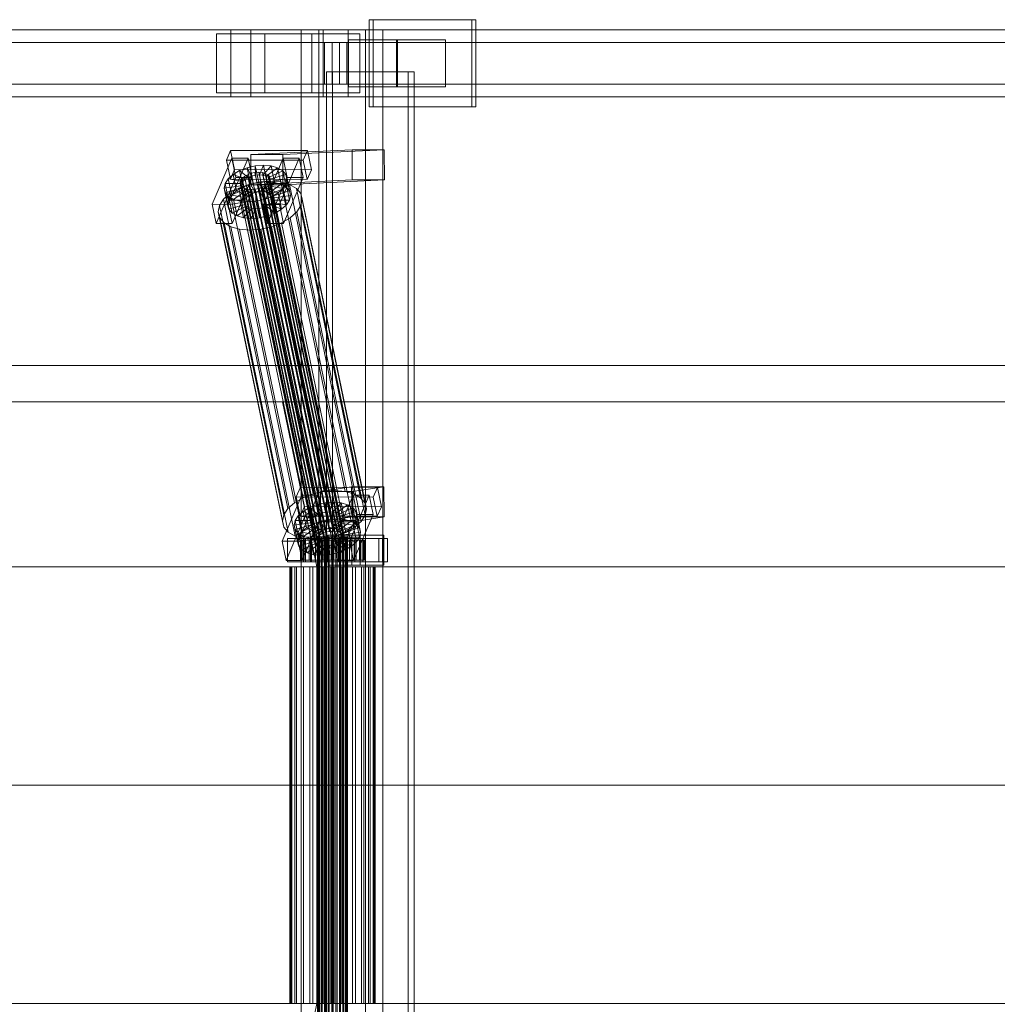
# Model space of a CAD drawing. Header units: millimetres. Extents: x -2233 to 61924, y -68080 to 6847.
# Tile 486 of 656: x 18068 to 18650, y -18130 to -17544. Entities that reach past the tile are written whole.
import ezdxf

# ---------------------------------------------------------------- set-up
doc = ezdxf.new("R2010")
doc.units = ezdxf.units.MM
doc.layers.add('superior_C02', color=7, linetype='Continuous', lineweight=0)

msp = doc.modelspace()

# ---------------------------------------------------------------- linework, layer by layer
at = {"layer": 'superior_C02'}
for p, q in [((18337.429, -17544), (18276.338, -17544)), ((18276.338, -17544), (18276.338, -17596)), ((18278.722, -17544), (18276.338, -17544)), ((18278.722, -17596), (18278.722, -17544)), ((18278.722, -17544), (18339.813, -17544)), ((18337.429, -17596), (18337.429, -17544)), ((18337.429, -17544), (18339.813, -17544)), ((18339.813, -17544), (18339.813, -17596)), ((18193.828, -17550), (17048.368, -17550)), ((17060.29, -17550), (18205.75, -17550)), ((18248.967, -17550), (17103.507, -17550)), ((17118.41, -17550), (18263.87, -17550)), ((18214.107, -17552.5), (18185.47, -17552.5)), ((18185.47, -17552.5), (18185.47, -17587.5)), ((18242.1, -17552.5), (18185.47, -17552.5)), ((18193.828, -17550), (18193.828, -17590)), ((18205.75, -17550), (18193.828, -17550)), ((19339.287, -17550), (18193.828, -17550)), ((18205.75, -17590), (18205.75, -17550)), ((18205.75, -17550), (19351.209, -17550)), ((18214.107, -17587.5), (18214.107, -17552.5)), ((18214.107, -17552.5), (18270.737, -17552.5)), ((18274.019, -17550), (18235.837, -17550)), ((18235.837, -17550), (18235.837, -18450)), ((18246.269, -17550), (18235.837, -17550)), ((18242.1, -17587.5), (18242.1, -17552.5)), ((18242.1, -17552.5), (18270.737, -17552.5)), ((18246.269, -18450), (18246.269, -17550)), ((18246.269, -17550), (18284.451, -17550)), ((18248.967, -17550), (18248.967, -17590)), ((18263.87, -17550), (18248.967, -17550)), ((19394.427, -17550), (18248.967, -17550)), ((18263.87, -17590), (18263.87, -17550)), ((18263.87, -17550), (19409.329, -17550)), ((18270.737, -17552.5), (18270.737, -17587.5)), ((18274.019, -18450), (18274.019, -17550)), ((18274.019, -17550), (18284.451, -17550)), ((18284.451, -17550), (18284.451, -18450)), ((18254.242, -17557.5), (17052.152, -17557.5)), ((17056.506, -17557.5), (18258.595, -17557.5)), ((18249.764, -17557.5), (18263.073, -17557.5)), ((18249.764, -17582.5), (18249.764, -17557.5)), ((19338.593, -17557.5), (18249.764, -17557.5)), ((18254.242, -17557.5), (18254.242, -17582.5)), ((18258.595, -17557.5), (18254.242, -17557.5)), ((18258.595, -17582.5), (18258.595, -17557.5)), ((18263.073, -17557.5), (18263.073, -17582.5)), ((18263.073, -17557.5), (19351.903, -17557.5)), ((18292.524, -17556), (18263.887, -17556)), ((18263.887, -17556), (18263.887, -17584)), ((18293.161, -17556), (18263.887, -17556)), ((18292.524, -17584), (18292.524, -17556)), ((18292.524, -17556), (18321.798, -17556)), ((18293.161, -17584), (18293.161, -17556)), ((18293.161, -17556), (18321.798, -17556)), ((18321.798, -17556), (18321.798, -17584)), ((18299.47, -17575), (18250.979, -17575)), ((18250.979, -17575), (18250.979, -18425)), ((18254.556, -17575), (18250.979, -17575)), ((18254.556, -18425), (18254.556, -17575)), ((18254.556, -17575), (18303.047, -17575)), ((18299.47, -18425), (18299.47, -17575)), ((18299.47, -17575), (18303.047, -17575)), ((18303.047, -17575), (18303.047, -18425)), ((17052.152, -17582.5), (18254.242, -17582.5)), ((17056.506, -17582.5), (18258.595, -17582.5)), ((18263.073, -17582.5), (18249.764, -17582.5)), ((18249.764, -17582.5), (19338.593, -17582.5)), ((18254.242, -17582.5), (18258.595, -17582.5)), ((18263.073, -17582.5), (19351.903, -17582.5)), ((18185.47, -17587.5), (18214.107, -17587.5)), ((18242.1, -17587.5), (18185.47, -17587.5)), ((18270.737, -17587.5), (18214.107, -17587.5)), ((18270.737, -17587.5), (18242.1, -17587.5)), ((18263.887, -17584), (18292.524, -17584)), ((18263.887, -17584), (18293.161, -17584)), ((18321.798, -17584), (18292.524, -17584)), ((18321.798, -17584), (18293.161, -17584)), ((17048.368, -17590), (18193.828, -17590)), ((17060.29, -17590), (18205.75, -17590)), ((17103.507, -17590), (18248.967, -17590)), ((17118.41, -17590), (18263.87, -17590)), ((18193.828, -17590), (18205.75, -17590)), ((18193.828, -17590), (19339.287, -17590)), ((18205.75, -17590), (19351.209, -17590)), ((18248.967, -17590), (18263.87, -17590)), ((18248.967, -17590), (19394.427, -17590)), ((18263.87, -17590), (19409.329, -17590)), ((18276.338, -17596), (18337.429, -17596)), ((18276.338, -17596), (18278.722, -17596)), ((18339.813, -17596), (18278.722, -17596)), ((18339.813, -17596), (18337.429, -17596)), ((18193.701, -17621.857), (18191.253, -17627.592)), ((18196.082, -17633.325), (18193.701, -17621.857)), ((18193.701, -17621.857), (18239.52, -17621.914)), ((18266.162, -17621.488), (18205.769, -17624.356)), ((18224.86, -17624.356), (18285.253, -17621.488)), ((18237.072, -17627.65), (18239.52, -17621.914)), ((18239.52, -17621.914), (18241.9, -17633.382)), ((18266.238, -17639.486), (18266.162, -17621.488)), ((18266.162, -17621.488), (18285.253, -17621.488)), ((18285.253, -17621.488), (18285.329, -17639.486)), ((18194.606, -17626.449), (18182.856, -17653.98)), ((18237.072, -17627.65), (18191.253, -17627.592)), ((18191.253, -17627.592), (18193.634, -17639.061)), ((18192.401, -17653.992), (18204.152, -17626.461)), ((18196.987, -17637.917), (18194.606, -17626.449)), ((18194.606, -17626.449), (18204.152, -17626.461)), ((18204.152, -17626.461), (18206.532, -17637.929)), ((18224.86, -17624.356), (18205.769, -17624.356)), ((18205.769, -17624.356), (18205.845, -17642.354)), ((18225.152, -17626.487), (18213.401, -17654.019)), ((18222.947, -17654.031), (18234.698, -17626.499)), ((18224.936, -17642.354), (18224.86, -17624.356)), ((18227.532, -17637.955), (18225.152, -17626.487)), ((18225.152, -17626.487), (18234.698, -17626.499)), ((18234.698, -17626.499), (18237.078, -17637.967)), ((18239.452, -17639.118), (18237.072, -17627.65)), ((18193.634, -17639.061), (18196.082, -17633.325)), ((18195.321, -17636.164), (18199.166, -17633.91)), ((18241.9, -17633.382), (18196.082, -17633.325)), ((18199.166, -17633.91), (18203.662, -17632.183)), ((18199.166, -17633.91), (18204.185, -17637.975)), ((18201.207, -17643.74), (18199.166, -17633.91)), ((18203.662, -17632.183), (18208.501, -17631.1)), ((18203.662, -17632.183), (18206.315, -17637.157)), ((18205.702, -17642.013), (18203.662, -17632.183)), ((18203.845, -17636.336), (18205.974, -17635.518)), ((18205.974, -17635.518), (18208.267, -17635.005)), ((18250.35, -17849.317), (18205.974, -17635.518)), ((18208.267, -17635.005), (18210.565, -17634.832)), ((18252.642, -17848.804), (18208.267, -17635.005)), ((18208.501, -17631.1), (18213.353, -17630.735)), ((18208.501, -17631.1), (18208.607, -17636.643)), ((18210.541, -17640.93), (18208.501, -17631.1)), ((18210.565, -17634.832), (18212.714, -17635.011)), ((18254.941, -17848.631), (18210.565, -17634.832)), ((18213.353, -17630.735), (18210.905, -17636.47)), ((18212.714, -17635.011), (18214.565, -17635.529)), ((18257.089, -17848.809), (18212.714, -17635.011)), ((18217.889, -17631.112), (18213.054, -17636.649)), ((18215.393, -17640.564), (18213.353, -17630.735)), ((18213.353, -17630.735), (18217.889, -17631.112)), ((18214.565, -17635.529), (18215.995, -17636.352)), ((18258.941, -17849.328), (18214.565, -17635.529)), ((18221.798, -17632.206), (18214.905, -17637.167)), ((18224.815, -17633.943), (18216.335, -17637.99)), ((18219.929, -17640.942), (18217.889, -17631.112)), ((18217.889, -17631.112), (18221.798, -17632.206)), ((18223.839, -17642.036), (18221.798, -17632.206)), ((18221.798, -17632.206), (18224.815, -17633.943)), ((18226.856, -17643.772), (18224.815, -17633.943)), ((18224.815, -17633.943), (18226.734, -17636.203)), ((18241.9, -17633.382), (18239.452, -17639.118)), ((18185.236, -17665.449), (18196.987, -17637.917)), ((18189.98, -17644.431), (18190.566, -17641.61)), ((18190.566, -17641.61), (18192.387, -17638.79)), ((18190.566, -17641.61), (18200.111, -17641.622)), ((18192.606, -17651.44), (18190.566, -17641.61)), ((18192.387, -17638.79), (18195.321, -17636.164)), ((18192.387, -17638.79), (18200.974, -17640.286)), ((18194.428, -17648.62), (18192.387, -17638.79)), ((18193.634, -17639.061), (18239.452, -17639.118)), ((18206.532, -17637.929), (18194.782, -17665.461)), ((18195.321, -17636.164), (18202.364, -17639.042)), ((18197.361, -17645.994), (18195.321, -17636.164)), ((18206.532, -17637.929), (18196.987, -17637.917)), ((18199.493, -17641.32), (18199.771, -17639.983)), ((18199.82, -17642.566), (18199.493, -17641.32)), ((18243.869, -17855.119), (18199.493, -17641.32)), ((18199.771, -17639.983), (18200.634, -17638.648)), ((18244.146, -17853.782), (18199.771, -17639.983)), ((18200.111, -17641.622), (18199.833, -17642.958)), ((18200.974, -17640.286), (18200.111, -17641.622)), ((18200.111, -17641.622), (18202.151, -17651.452)), ((18200.634, -17638.648), (18202.024, -17637.404)), ((18245.009, -17852.446), (18200.634, -17638.648)), ((18202.364, -17639.042), (18200.974, -17640.286)), ((18200.974, -17640.286), (18203.014, -17650.116)), ((18202.024, -17637.404), (18203.845, -17636.336)), ((18246.399, -17851.202), (18202.024, -17637.404)), ((18204.185, -17637.975), (18202.364, -17639.042)), ((18202.364, -17639.042), (18204.404, -17648.872)), ((18248.221, -17850.135), (18203.845, -17636.336)), ((18206.315, -17637.157), (18204.185, -17637.975)), ((18204.185, -17637.975), (18206.225, -17647.804)), ((18204.684, -17642.107), (18211.153, -17640.659)), ((18210.541, -17640.93), (18205.702, -17642.013)), ((18266.238, -17639.486), (18205.845, -17642.354)), ((18208.607, -17636.643), (18206.315, -17637.157)), ((18206.315, -17637.157), (18208.355, -17646.986)), ((18210.905, -17636.47), (18208.607, -17636.643)), ((18208.607, -17636.643), (18210.647, -17646.473)), ((18215.393, -17640.564), (18210.541, -17640.93)), ((18210.647, -17646.473), (18210.541, -17640.93)), ((18210.905, -17636.47), (18212.945, -17646.3)), ((18213.054, -17636.649), (18210.905, -17636.47)), ((18211.153, -17640.659), (18217.64, -17640.17)), ((18249.408, -17824.968), (18211.153, -17640.659)), ((18212.945, -17646.3), (18215.393, -17640.564)), ((18213.054, -17636.649), (18215.094, -17646.479)), ((18214.905, -17637.167), (18213.054, -17636.649)), ((18216.09, -17641.341), (18214.7, -17642.585)), ((18214.905, -17637.167), (18216.946, -17646.997)), ((18216.335, -17637.99), (18214.905, -17637.167)), ((18215.094, -17646.479), (18219.929, -17640.942)), ((18219.929, -17640.942), (18215.393, -17640.564)), ((18215.782, -17665.487), (18227.532, -17637.955)), ((18215.995, -17636.352), (18216.903, -17637.422)), ((18260.37, -17850.15), (18215.995, -17636.352)), ((18216.953, -17640.005), (18216.09, -17641.341)), ((18260.465, -17855.139), (18216.09, -17641.341)), ((18216.335, -17637.99), (18218.375, -17647.82)), ((18217.244, -17639.061), (18216.335, -17637.99)), ((18216.43, -17642.979), (18217.293, -17641.643)), ((18216.903, -17637.422), (18217.23, -17638.668)), ((18261.279, -17851.221), (18216.903, -17637.422)), ((18217.23, -17638.668), (18216.953, -17640.005)), ((18216.953, -17640.005), (18261.328, -17853.804)), ((18261.606, -17852.467), (18217.23, -17638.668)), ((18226.734, -17636.203), (18217.244, -17639.061)), ((18217.244, -17639.061), (18219.284, -17648.891)), ((18217.57, -17640.307), (18217.244, -17639.061)), ((18217.293, -17641.643), (18217.57, -17640.307)), ((18217.293, -17641.643), (18226.838, -17641.655)), ((18219.333, -17651.473), (18217.293, -17641.643)), ((18227.424, -17638.834), (18217.57, -17640.307)), ((18217.57, -17640.307), (18219.611, -17650.137)), ((18217.64, -17640.17), (18223.704, -17640.674)), ((18255.895, -17824.479), (18217.64, -17640.17)), ((18223.839, -17642.036), (18219.929, -17640.942)), ((18223.704, -17640.674), (18228.93, -17642.137)), ((18261.958, -17824.984), (18223.704, -17640.674)), ((18285.329, -17639.486), (18224.936, -17642.354)), ((18226.838, -17641.655), (18225.017, -17644.475)), ((18237.078, -17637.967), (18225.327, -17665.499)), ((18228.774, -17646.033), (18226.734, -17636.203)), ((18226.734, -17636.203), (18227.424, -17638.834)), ((18227.424, -17638.834), (18226.838, -17641.655)), ((18226.838, -17641.655), (18228.879, -17651.485)), ((18229.464, -17648.664), (18227.424, -17638.834)), ((18237.078, -17637.967), (18227.532, -17637.955)), ((18285.329, -17639.486), (18266.238, -17639.486)), ((18189.612, -17650.939), (18193.534, -17647.428)), ((18189.98, -17644.431), (18199.833, -17642.958)), ((18190.67, -17647.062), (18189.98, -17644.431)), ((18192.02, -17654.261), (18189.98, -17644.431)), ((18190.67, -17647.062), (18200.16, -17644.204)), ((18192.589, -17649.322), (18190.67, -17647.062)), ((18192.71, -17656.892), (18190.67, -17647.062)), ((18192.589, -17649.322), (18201.069, -17645.275)), ((18193.534, -17647.428), (18198.675, -17644.416)), ((18231.789, -17831.737), (18193.534, -17647.428)), ((18197.361, -17645.994), (18194.428, -17648.62)), ((18195.606, -17651.059), (18202.498, -17646.098)), ((18201.207, -17643.74), (18197.361, -17645.994)), ((18204.404, -17648.872), (18197.361, -17645.994)), ((18198.675, -17644.416), (18204.684, -17642.107)), ((18236.93, -17828.725), (18198.675, -17644.416)), ((18199.515, -17652.153), (18204.35, -17646.616)), ((18200.729, -17643.637), (18199.82, -17642.566)), ((18244.196, -17856.365), (18199.82, -17642.566)), ((18199.833, -17642.958), (18200.16, -17644.204)), ((18199.833, -17642.958), (18201.874, -17652.788)), ((18200.16, -17644.204), (18201.069, -17645.275)), ((18200.16, -17644.204), (18202.201, -17654.034)), ((18202.158, -17644.459), (18200.729, -17643.637)), ((18245.105, -17857.435), (18200.729, -17643.637)), ((18201.069, -17645.275), (18202.498, -17646.098)), ((18201.069, -17645.275), (18203.11, -17655.105)), ((18205.702, -17642.013), (18201.207, -17643.74)), ((18206.225, -17647.804), (18201.207, -17643.74)), ((18204.01, -17644.978), (18202.158, -17644.459)), ((18246.534, -17858.258), (18202.158, -17644.459)), ((18202.498, -17646.098), (18204.35, -17646.616)), ((18202.498, -17646.098), (18204.539, -17655.927)), ((18206.159, -17645.156), (18204.01, -17644.978)), ((18248.386, -17858.776), (18204.01, -17644.978)), ((18204.051, -17652.53), (18206.499, -17646.795)), ((18204.35, -17646.616), (18206.499, -17646.795)), ((18204.35, -17646.616), (18206.391, -17656.446)), ((18242.939, -17826.416), (18204.684, -17642.107)), ((18208.355, -17646.986), (18205.702, -17642.013)), ((18205.845, -17642.354), (18224.936, -17642.354)), ((18208.457, -17644.983), (18206.159, -17645.156)), ((18250.534, -17858.955), (18206.159, -17645.156)), ((18206.225, -17647.804), (18208.355, -17646.986)), ((18206.499, -17646.795), (18208.797, -17646.622)), ((18206.499, -17646.795), (18208.539, -17656.624)), ((18208.355, -17646.986), (18210.647, -17646.473)), ((18210.749, -17644.47), (18208.457, -17644.983)), ((18252.833, -17858.782), (18208.457, -17644.983)), ((18208.797, -17646.622), (18211.089, -17646.108)), ((18208.903, -17652.165), (18208.797, -17646.622)), ((18208.797, -17646.622), (18210.838, -17656.451)), ((18210.647, -17646.473), (18212.945, -17646.3)), ((18212.879, -17643.652), (18210.749, -17644.47)), ((18255.125, -17858.269), (18210.749, -17644.47)), ((18211.089, -17646.108), (18213.219, -17645.29)), ((18213.742, -17651.082), (18211.089, -17646.108)), ((18211.089, -17646.108), (18213.13, -17655.938)), ((18214.7, -17642.585), (18212.879, -17643.652)), ((18257.254, -17857.451), (18212.879, -17643.652)), ((18212.945, -17646.3), (18215.094, -17646.479)), ((18213.219, -17645.29), (18215.04, -17644.223)), ((18218.237, -17649.355), (18213.219, -17645.29)), ((18213.219, -17645.29), (18215.259, -17655.12)), ((18259.076, -17856.383), (18214.7, -17642.585)), ((18215.04, -17644.223), (18216.43, -17642.979)), ((18222.083, -17647.101), (18215.04, -17644.223)), ((18215.04, -17644.223), (18217.081, -17654.053)), ((18215.094, -17646.479), (18216.946, -17646.997)), ((18225.017, -17644.475), (18216.43, -17642.979)), ((18216.43, -17642.979), (18218.47, -17652.809)), ((18216.946, -17646.997), (18223.839, -17642.036)), ((18216.946, -17646.997), (18218.375, -17647.82)), ((18222.083, -17647.101), (18218.237, -17649.355)), ((18218.375, -17647.82), (18226.856, -17643.772)), ((18219.284, -17648.891), (18228.774, -17646.033)), ((18225.017, -17644.475), (18222.083, -17647.101)), ((18224.123, -17656.931), (18222.083, -17647.101)), ((18226.856, -17643.772), (18223.839, -17642.036)), ((18227.057, -17654.305), (18225.017, -17644.475)), ((18228.774, -17646.033), (18226.856, -17643.772)), ((18229.464, -17648.664), (18228.774, -17646.033)), ((18228.93, -17642.137), (18232.963, -17644.459)), ((18267.185, -17826.446), (18228.93, -17642.137)), ((18232.963, -17644.459), (18235.529, -17647.481)), ((18271.218, -17828.768), (18232.963, -17644.459)), ((18235.529, -17647.481), (18236.451, -17650.998)), ((18273.783, -17831.79), (18235.529, -17647.481)), ((18187.177, -17654.709), (18189.612, -17650.939)), ((18227.867, -17835.248), (18189.612, -17650.939)), ((18192.606, -17651.44), (18192.02, -17654.261)), ((18201.874, -17652.788), (18192.02, -17654.261)), ((18195.606, -17651.059), (18192.589, -17649.322)), ((18194.629, -17659.152), (18192.589, -17649.322)), ((18194.428, -17648.62), (18192.606, -17651.44)), ((18202.151, -17651.452), (18192.606, -17651.44)), ((18203.014, -17650.116), (18194.428, -17648.62)), ((18199.515, -17652.153), (18195.606, -17651.059)), ((18197.646, -17660.889), (18195.606, -17651.059)), ((18204.051, -17652.53), (18199.515, -17652.153)), ((18201.555, -17661.983), (18199.515, -17652.153)), ((18201.874, -17652.788), (18202.151, -17651.452)), ((18202.201, -17654.034), (18201.874, -17652.788)), ((18202.151, -17651.452), (18203.014, -17650.116)), ((18203.014, -17650.116), (18204.404, -17648.872)), ((18208.903, -17652.165), (18204.051, -17652.53)), ((18206.091, -17662.36), (18204.051, -17652.53)), ((18204.404, -17648.872), (18206.225, -17647.804)), ((18213.742, -17651.082), (18208.903, -17652.165)), ((18210.943, -17661.995), (18208.903, -17652.165)), ((18218.237, -17649.355), (18213.742, -17651.082)), ((18215.782, -17660.912), (18213.742, -17651.082)), ((18218.47, -17652.809), (18217.081, -17654.053)), ((18220.278, -17659.184), (18218.237, -17649.355)), ((18218.375, -17647.82), (18219.284, -17648.891)), ((18219.333, -17651.473), (18218.47, -17652.809)), ((18218.47, -17652.809), (18227.057, -17654.305)), ((18219.284, -17648.891), (18219.611, -17650.137)), ((18219.611, -17650.137), (18219.333, -17651.473)), ((18228.879, -17651.485), (18219.333, -17651.473)), ((18219.611, -17650.137), (18229.464, -17648.664)), ((18227.057, -17654.305), (18228.879, -17651.485)), ((18228.879, -17651.485), (18229.464, -17648.664)), ((18236.451, -17650.998), (18235.668, -17654.769)), ((18274.706, -17835.307), (18236.451, -17650.998)), ((18192.401, -17653.992), (18182.856, -17653.98)), ((18182.856, -17653.98), (18185.236, -17665.449)), ((18186.394, -17658.48), (18187.177, -17654.709)), ((18187.316, -17661.997), (18186.394, -17658.48)), ((18224.648, -17842.789), (18186.394, -17658.48)), ((18225.431, -17839.018), (18187.177, -17654.709)), ((18192.02, -17654.261), (18192.71, -17656.892)), ((18194.782, -17665.461), (18192.401, -17653.992)), ((18202.201, -17654.034), (18192.71, -17656.892)), ((18192.71, -17656.892), (18194.629, -17659.152)), ((18203.11, -17655.105), (18194.629, -17659.152)), ((18194.629, -17659.152), (18197.646, -17660.889)), ((18204.539, -17655.927), (18197.646, -17660.889)), ((18206.391, -17656.446), (18201.555, -17661.983)), ((18203.11, -17655.105), (18202.201, -17654.034)), ((18204.539, -17655.927), (18203.11, -17655.105)), ((18206.391, -17656.446), (18204.539, -17655.927)), ((18208.539, -17656.624), (18206.091, -17662.36)), ((18208.539, -17656.624), (18206.391, -17656.446)), ((18210.838, -17656.451), (18208.539, -17656.624)), ((18213.13, -17655.938), (18210.838, -17656.451)), ((18210.838, -17656.451), (18210.943, -17661.995)), ((18215.259, -17655.12), (18213.13, -17655.938)), ((18213.13, -17655.938), (18215.782, -17660.912)), ((18222.947, -17654.031), (18213.401, -17654.019)), ((18213.401, -17654.019), (18215.782, -17665.487)), ((18217.081, -17654.053), (18215.259, -17655.12)), ((18215.259, -17655.12), (18220.278, -17659.184)), ((18215.782, -17660.912), (18220.278, -17659.184)), ((18217.081, -17654.053), (18224.123, -17656.931)), ((18220.278, -17659.184), (18224.123, -17656.931)), ((18225.327, -17665.499), (18222.947, -17654.031)), ((18224.123, -17656.931), (18227.057, -17654.305)), ((18233.232, -17658.539), (18229.311, -17662.05)), ((18235.668, -17654.769), (18233.232, -17658.539)), ((18271.487, -17842.848), (18233.232, -17658.539)), ((18235.668, -17654.769), (18273.923, -17839.078)), ((18189.881, -17665.019), (18187.316, -17661.997)), ((18225.571, -17846.306), (18187.316, -17661.997)), ((18193.915, -17667.341), (18189.881, -17665.019)), ((18228.136, -17849.328), (18189.881, -17665.019)), ((18197.646, -17660.889), (18201.555, -17661.983)), ((18201.555, -17661.983), (18206.091, -17662.36)), ((18206.091, -17662.36), (18210.943, -17661.995)), ((18210.943, -17661.995), (18215.782, -17660.912)), ((18224.17, -17665.062), (18218.16, -17667.371)), ((18229.311, -17662.05), (18224.17, -17665.062)), ((18262.424, -17849.371), (18224.17, -17665.062)), ((18267.565, -17846.359), (18229.311, -17662.05)), ((18185.236, -17665.449), (18194.782, -17665.461)), ((18199.141, -17668.803), (18193.915, -17667.341)), ((18232.169, -17851.65), (18193.915, -17667.341)), ((18205.204, -17669.308), (18199.141, -17668.803)), ((18237.396, -17853.113), (18199.141, -17668.803)), ((18211.691, -17668.819), (18205.204, -17669.308)), ((18243.459, -17853.617), (18205.204, -17669.308)), ((18218.16, -17667.371), (18211.691, -17668.819)), ((18249.946, -17853.128), (18211.691, -17668.819)), ((18215.782, -17665.487), (18225.327, -17665.499)), ((18256.415, -17851.68), (18218.16, -17667.371)), ((15575.415, -17750), (24634.01, -17750)), ((24635.508, -17750), (15576.913, -17750)), ((17288.772, -17771.702), (18224.729, -17771.702)), ((18226.507, -17771.702), (17290.55, -17771.702)), ((18224.729, -17771.702), (18245.131, -17870)), ((18224.729, -17771.702), (18226.507, -17771.702)), ((18224.729, -17771.702), (19160.686, -17771.702)), ((18246.91, -17870), (18226.507, -17771.702)), ((19162.465, -17771.702), (18226.507, -17771.702)), ((18235.356, -17822.549), (18232.908, -17828.285)), ((18237.737, -17834.017), (18235.356, -17822.549)), ((18235.356, -17822.549), (18281.175, -17822.606)), ((18265.848, -17822.189), (18247.339, -17825.057)), ((18266.095, -17840.17), (18265.848, -17822.189)), ((18265.848, -17822.189), (18284.938, -17822.189)), ((18266.429, -17825.057), (18284.938, -17822.189)), ((18278.727, -17828.342), (18281.175, -17822.606)), ((18281.175, -17822.606), (18283.555, -17834.074)), ((18284.938, -17822.189), (18285.186, -17840.17)), ((18236.262, -17827.141), (18224.511, -17854.673)), ((18236.93, -17828.725), (18231.789, -17831.737)), ((18278.727, -17828.342), (18232.908, -17828.285)), ((18232.908, -17828.285), (18235.289, -17839.753)), ((18234.057, -17854.685), (18245.807, -17827.153)), ((18238.642, -17838.609), (18236.262, -17827.141)), ((18236.262, -17827.141), (18245.807, -17827.153)), ((18242.939, -17826.416), (18236.93, -17828.725)), ((18249.408, -17824.968), (18242.939, -17826.416)), ((18245.807, -17827.153), (18248.187, -17838.621)), ((18266.429, -17825.057), (18247.339, -17825.057)), ((18247.339, -17825.057), (18247.586, -17843.038)), ((18255.895, -17824.479), (18249.408, -17824.968)), ((18266.807, -17827.179), (18255.057, -17854.711)), ((18261.958, -17824.984), (18255.895, -17824.479)), ((18267.185, -17826.446), (18261.958, -17824.984)), ((18264.602, -17854.723), (18276.353, -17827.191)), ((18266.677, -17843.038), (18266.429, -17825.057)), ((18269.187, -17838.647), (18266.807, -17827.179)), ((18266.807, -17827.179), (18276.353, -17827.191)), ((18271.218, -17828.768), (18267.185, -17826.446)), ((18273.783, -17831.79), (18271.218, -17828.768)), ((18276.353, -17827.191), (18278.733, -17838.659)), ((18281.107, -17839.81), (18278.727, -17828.342)), ((18227.867, -17835.248), (18225.431, -17839.018)), ((18231.789, -17831.737), (18227.867, -17835.248)), ((18235.289, -17839.753), (18237.737, -17834.017)), ((18236.976, -17836.856), (18240.822, -17834.603)), ((18283.555, -17834.074), (18237.737, -17834.017)), ((18240.822, -17834.603), (18245.317, -17832.875)), ((18240.822, -17834.603), (18245.84, -17838.667)), ((18242.862, -17844.433), (18240.822, -17834.603)), ((18245.317, -17832.875), (18250.156, -17831.792)), ((18245.317, -17832.875), (18247.97, -17837.849)), ((18247.357, -17842.705), (18245.317, -17832.875)), ((18250.156, -17831.792), (18255.008, -17831.427)), ((18250.156, -17831.792), (18250.262, -17837.336)), ((18252.196, -17841.622), (18250.156, -17831.792)), ((18255.008, -17831.427), (18252.56, -17837.163)), ((18259.544, -17831.804), (18254.709, -17837.341)), ((18257.049, -17841.257), (18255.008, -17831.427)), ((18255.008, -17831.427), (18259.544, -17831.804)), ((18263.453, -17832.898), (18256.561, -17837.86)), ((18266.47, -17834.635), (18257.99, -17838.682)), ((18261.584, -17841.634), (18259.544, -17831.804)), ((18259.544, -17831.804), (18263.453, -17832.898)), ((18265.494, -17842.728), (18263.453, -17832.898)), ((18263.453, -17832.898), (18266.47, -17834.635)), ((18268.511, -17844.465), (18266.47, -17834.635)), ((18266.47, -17834.635), (18268.389, -17836.895)), ((18274.706, -17835.307), (18273.783, -17831.79)), ((18273.923, -17839.078), (18274.706, -17835.307)), ((18283.555, -17834.074), (18281.107, -17839.81)), ((18225.431, -17839.018), (18224.648, -17842.789)), ((18226.891, -17866.141), (18238.642, -17838.609)), ((18232.221, -17842.302), (18234.042, -17839.482)), ((18234.042, -17839.482), (18236.976, -17836.856)), ((18234.042, -17839.482), (18242.629, -17840.978)), ((18236.083, -17849.312), (18234.042, -17839.482)), ((18235.289, -17839.753), (18281.107, -17839.81)), ((18248.187, -17838.621), (18236.437, -17866.153)), ((18236.976, -17836.856), (18244.019, -17839.734)), ((18239.016, -17846.686), (18236.976, -17836.856)), ((18248.187, -17838.621), (18238.642, -17838.609)), ((18242.629, -17840.978), (18241.766, -17842.314)), ((18244.019, -17839.734), (18242.629, -17840.978)), ((18242.629, -17840.978), (18244.669, -17850.808)), ((18245.84, -17838.667), (18244.019, -17839.734)), ((18244.019, -17839.734), (18246.059, -17849.564)), ((18247.97, -17837.849), (18245.84, -17838.667)), ((18245.84, -17838.667), (18247.881, -17848.497)), ((18266.095, -17840.17), (18247.586, -17843.038)), ((18250.262, -17837.336), (18247.97, -17837.849)), ((18247.97, -17837.849), (18250.01, -17847.679)), ((18252.56, -17837.163), (18250.262, -17837.336)), ((18250.262, -17837.336), (18252.302, -17847.165)), ((18257.049, -17841.257), (18252.196, -17841.622)), ((18252.56, -17837.163), (18254.601, -17846.992)), ((18254.709, -17837.341), (18252.56, -17837.163)), ((18254.601, -17846.992), (18257.049, -17841.257)), ((18254.709, -17837.341), (18256.749, -17847.171)), ((18256.561, -17837.86), (18254.709, -17837.341)), ((18256.561, -17837.86), (18258.601, -17847.689)), ((18257.99, -17838.682), (18256.561, -17837.86)), ((18261.584, -17841.634), (18257.049, -17841.257)), ((18257.437, -17866.179), (18269.187, -17838.647)), ((18257.99, -17838.682), (18260.03, -17848.512)), ((18258.899, -17839.753), (18257.99, -17838.682)), ((18268.389, -17836.895), (18258.899, -17839.753)), ((18258.899, -17839.753), (18260.939, -17849.583)), ((18259.226, -17840.999), (18258.899, -17839.753)), ((18258.948, -17842.335), (18259.226, -17840.999)), ((18269.079, -17839.526), (18259.226, -17840.999)), ((18259.226, -17840.999), (18261.266, -17850.829)), ((18285.186, -17840.17), (18266.095, -17840.17)), ((18285.186, -17840.17), (18266.677, -17843.038)), ((18278.733, -17838.659), (18266.982, -17866.191)), ((18270.43, -17846.725), (18268.389, -17836.895)), ((18268.389, -17836.895), (18269.079, -17839.526)), ((18269.079, -17839.526), (18268.494, -17842.347)), ((18271.12, -17849.356), (18269.079, -17839.526)), ((18278.733, -17838.659), (18269.187, -17838.647)), ((18271.487, -17842.848), (18273.923, -17839.078)), ((18224.648, -17842.789), (18225.571, -17846.306)), ((18225.571, -17846.306), (18228.136, -17849.328)), ((18231.635, -17845.123), (18232.221, -17842.302)), ((18231.635, -17845.123), (18241.489, -17843.65)), ((18232.325, -17847.754), (18231.635, -17845.123)), ((18233.675, -17854.953), (18231.635, -17845.123)), ((18232.221, -17842.302), (18241.766, -17842.314)), ((18234.261, -17852.132), (18232.221, -17842.302)), ((18232.325, -17847.754), (18241.815, -17844.897)), ((18234.244, -17850.015), (18242.724, -17845.967)), ((18239.016, -17846.686), (18236.083, -17849.312)), ((18237.261, -17851.751), (18244.154, -17846.79)), ((18242.862, -17844.433), (18239.016, -17846.686)), ((18246.059, -17849.564), (18239.016, -17846.686)), ((18241.766, -17842.314), (18241.489, -17843.65)), ((18241.489, -17843.65), (18241.815, -17844.897)), ((18241.489, -17843.65), (18243.529, -17853.48)), ((18241.766, -17842.314), (18243.806, -17852.144)), ((18241.815, -17844.897), (18242.724, -17845.967)), ((18241.815, -17844.897), (18243.856, -17854.726)), ((18242.724, -17845.967), (18244.154, -17846.79)), ((18242.724, -17845.967), (18244.765, -17855.797)), ((18247.357, -17842.705), (18242.862, -17844.433)), ((18247.881, -17848.497), (18242.862, -17844.433)), ((18244.154, -17846.79), (18246.005, -17847.308)), ((18244.154, -17846.79), (18246.194, -17856.62)), ((18252.196, -17841.622), (18247.357, -17842.705)), ((18250.01, -17847.679), (18247.357, -17842.705)), ((18247.586, -17843.038), (18266.677, -17843.038)), ((18250.01, -17847.679), (18252.302, -17847.165)), ((18250.452, -17847.314), (18252.744, -17846.801)), ((18252.302, -17847.165), (18252.196, -17841.622)), ((18252.302, -17847.165), (18254.601, -17846.992)), ((18252.744, -17846.801), (18254.874, -17845.983)), ((18255.397, -17851.774), (18252.744, -17846.801)), ((18252.744, -17846.801), (18254.785, -17856.631)), ((18254.601, -17846.992), (18256.749, -17847.171)), ((18254.874, -17845.983), (18256.695, -17844.915)), ((18259.893, -17850.047), (18254.874, -17845.983)), ((18254.874, -17845.983), (18256.914, -17855.812)), ((18256.695, -17844.915), (18258.085, -17843.671)), ((18263.738, -17847.793), (18256.695, -17844.915)), ((18256.695, -17844.915), (18258.736, -17854.745)), ((18256.749, -17847.171), (18261.584, -17841.634)), ((18256.749, -17847.171), (18258.601, -17847.689)), ((18258.085, -17843.671), (18258.948, -17842.335)), ((18266.672, -17845.167), (18258.085, -17843.671)), ((18258.085, -17843.671), (18260.125, -17853.501)), ((18258.601, -17847.689), (18265.494, -17842.728)), ((18258.948, -17842.335), (18268.494, -17842.347)), ((18260.988, -17852.165), (18258.948, -17842.335)), ((18260.03, -17848.512), (18268.511, -17844.465)), ((18260.939, -17849.583), (18270.43, -17846.725)), ((18265.494, -17842.728), (18261.584, -17841.634)), ((18262.424, -17849.371), (18267.565, -17846.359)), ((18266.672, -17845.167), (18263.738, -17847.793)), ((18268.511, -17844.465), (18265.494, -17842.728)), ((18268.494, -17842.347), (18266.672, -17845.167)), ((18268.712, -17854.997), (18266.672, -17845.167)), ((18267.565, -17846.359), (18271.487, -17842.848)), ((18268.494, -17842.347), (18270.534, -17852.177)), ((18270.43, -17846.725), (18268.511, -17844.465)), ((18271.12, -17849.356), (18270.43, -17846.725)), ((18237.125, -17853), (18227.58, -17853)), ((18227.58, -17853), (18227.58, -17867)), ((18241.886, -17853), (18227.58, -17853)), ((18228.136, -17849.328), (18232.169, -17851.65)), ((18232.169, -17851.65), (18237.396, -17853.113)), ((18234.244, -17850.015), (18232.325, -17847.754)), ((18234.365, -17857.584), (18232.325, -17847.754)), ((18234.261, -17852.132), (18233.675, -17854.953)), ((18237.261, -17851.751), (18234.244, -17850.015)), ((18236.284, -17859.844), (18234.244, -17850.015)), ((18236.083, -17849.312), (18234.261, -17852.132)), ((18243.806, -17852.144), (18234.261, -17852.132)), ((18244.669, -17850.808), (18236.083, -17849.312)), ((18237.125, -17867), (18237.125, -17853)), ((18237.125, -17853), (18251.432, -17853)), ((18241.17, -17852.845), (18237.261, -17851.751)), ((18239.301, -17861.581), (18237.261, -17851.751)), ((18284.245, -17853), (18238.426, -17853)), ((18238.426, -17853), (18238.426, -17867)), ((18241.407, -17853), (18238.426, -17853)), ((18241.17, -17852.845), (18246.005, -17847.308)), ((18245.706, -17853.223), (18241.17, -17852.845)), ((18243.21, -17862.675), (18241.17, -17852.845)), ((18241.407, -17867), (18241.407, -17853)), ((18241.407, -17853), (18287.225, -17853)), ((18241.886, -17867), (18241.886, -17853)), ((18241.886, -17853), (18251.432, -17853)), ((18243.529, -17853.48), (18243.806, -17852.144)), ((18243.806, -17852.144), (18244.669, -17850.808)), ((18245.009, -17852.446), (18244.146, -17853.782)), ((18244.669, -17850.808), (18246.059, -17849.564)), ((18246.399, -17851.202), (18245.009, -17852.446)), ((18245.699, -17852), (18245.488, -17852)), ((18245.488, -17852), (18245.889, -17852)), ((18245.488, -18148), (18245.488, -17852)), ((18246.509, -17852), (18245.699, -17852)), ((18245.699, -18148), (18245.699, -17852)), ((18245.706, -17853.223), (18248.154, -17847.487)), ((18250.558, -17852.857), (18245.706, -17853.223)), ((18245.889, -17852), (18246.876, -17852)), ((18245.889, -18148), (18245.889, -17852)), ((18246.005, -17847.308), (18248.154, -17847.487)), ((18246.005, -17847.308), (18248.046, -17857.138)), ((18246.059, -17849.564), (18247.881, -17848.497)), ((18248.221, -17850.135), (18246.399, -17851.202)), ((18247.862, -17852), (18246.509, -17852)), ((18246.509, -18148), (18246.509, -17852)), ((18246.876, -17852), (18248.382, -17852)), ((18246.876, -18148), (18246.876, -17852)), ((18249.666, -17852), (18247.862, -17852)), ((18247.862, -18148), (18247.862, -17852)), ((18247.881, -17848.497), (18250.01, -17847.679)), ((18248.154, -17847.487), (18250.452, -17847.314)), ((18248.154, -17847.487), (18250.194, -17857.317)), ((18250.35, -17849.317), (18248.221, -17850.135)), ((18248.382, -17852), (18250.303, -17852)), ((18248.382, -18148), (18248.382, -17852)), ((18251.798, -17852), (18249.666, -17852)), ((18249.666, -18148), (18249.666, -17852)), ((18249.946, -17853.128), (18256.415, -17851.68)), ((18250.303, -17852), (18252.508, -17852)), ((18250.303, -18148), (18250.303, -17852)), ((18252.642, -17848.804), (18250.35, -17849.317)), ((18250.558, -17852.857), (18250.452, -17847.314)), ((18250.452, -17847.314), (18252.493, -17857.144)), ((18255.397, -17851.774), (18250.558, -17852.857)), ((18252.599, -17862.687), (18250.558, -17852.857)), ((18251.432, -17853), (18251.432, -17867)), ((18270.881, -17851), (18251.79, -17851)), ((18251.79, -17851), (18251.79, -17869)), ((18265.977, -17851), (18251.79, -17851)), ((18254.113, -17852), (18251.798, -17852)), ((18251.798, -18148), (18251.798, -17852)), ((18252.508, -17852), (18254.848, -17852)), ((18252.508, -18148), (18252.508, -17852)), ((18254.941, -17848.631), (18252.642, -17848.804)), ((18256.453, -17852), (18254.113, -17852)), ((18254.113, -18148), (18254.113, -17852)), ((18254.848, -17852), (18257.163, -17852)), ((18254.848, -18148), (18254.848, -17852)), ((18257.089, -17848.809), (18254.941, -17848.631)), ((18259.893, -17850.047), (18255.397, -17851.774)), ((18257.437, -17861.604), (18255.397, -17851.774)), ((18256.415, -17851.68), (18262.424, -17849.371)), ((18258.658, -17852), (18256.453, -17852)), ((18256.453, -18148), (18256.453, -17852)), ((18258.941, -17849.328), (18257.089, -17848.809)), ((18257.163, -17852), (18259.295, -17852)), ((18257.163, -18148), (18257.163, -17852)), ((18267.671, -17853), (18258.125, -17853)), ((18258.125, -17853), (18258.125, -17867)), ((18272.432, -17853), (18258.125, -17853)), ((18258.601, -17847.689), (18260.03, -17848.512)), ((18260.579, -17852), (18258.658, -17852)), ((18258.658, -18148), (18258.658, -17852)), ((18260.37, -17850.15), (18258.941, -17849.328)), ((18259.295, -17852), (18261.099, -17852)), ((18259.295, -18148), (18259.295, -17852)), ((18263.738, -17847.793), (18259.893, -17850.047)), ((18261.933, -17859.877), (18259.893, -17850.047)), ((18260.03, -17848.512), (18260.939, -17849.583)), ((18260.988, -17852.165), (18260.125, -17853.501)), ((18261.279, -17851.221), (18260.37, -17850.15)), ((18262.084, -17852), (18260.579, -17852)), ((18260.579, -18148), (18260.579, -17852)), ((18260.939, -17849.583), (18261.266, -17850.829)), ((18261.266, -17850.829), (18260.988, -17852.165)), ((18270.534, -17852.177), (18260.988, -17852.165)), ((18261.099, -17852), (18262.452, -17852)), ((18261.099, -18148), (18261.099, -17852)), ((18261.266, -17850.829), (18271.12, -17849.356)), ((18261.606, -17852.467), (18261.279, -17851.221)), ((18261.328, -17853.804), (18261.606, -17852.467)), ((18263.071, -17852), (18262.084, -17852)), ((18262.084, -18148), (18262.084, -17852)), ((18262.452, -17852), (18263.262, -17852)), ((18262.452, -18148), (18262.452, -17852)), ((18263.473, -17852), (18263.071, -17852)), ((18263.071, -17852), (18263.071, -18148)), ((18263.262, -17852), (18263.473, -17852)), ((18263.262, -18148), (18263.262, -17852)), ((18263.473, -18148), (18263.473, -17852)), ((18265.778, -17857.623), (18263.738, -17847.793)), ((18265.977, -17869), (18265.977, -17851)), ((18265.977, -17851), (18285.068, -17851)), ((18267.671, -17867), (18267.671, -17853)), ((18267.671, -17853), (18281.977, -17853)), ((18268.712, -17854.997), (18270.534, -17852.177)), ((18270.534, -17852.177), (18271.12, -17849.356)), ((18270.881, -17869), (18270.881, -17851)), ((18270.881, -17851), (18285.068, -17851)), ((18272.432, -17867), (18272.432, -17853)), ((18272.432, -17853), (18281.977, -17853)), ((18281.977, -17853), (18281.977, -17867)), ((18284.245, -17867), (18284.245, -17853)), ((18284.245, -17853), (18287.225, -17853)), ((18285.068, -17851), (18285.068, -17869)), ((18287.225, -17853), (18287.225, -17867)), ((18234.057, -17854.685), (18224.511, -17854.673)), ((18224.511, -17854.673), (18226.891, -17866.141)), ((18243.529, -17853.48), (18233.675, -17854.953)), ((18233.675, -17854.953), (18234.365, -17857.584)), ((18236.437, -17866.153), (18234.057, -17854.685)), ((18243.856, -17854.726), (18234.365, -17857.584)), ((18234.365, -17857.584), (18236.284, -17859.844)), ((18235.942, -17854), (18235.496, -17854)), ((18235.496, -17854), (18245.488, -17854)), ((18235.496, -17866), (18235.496, -17854)), ((18235.496, -17854), (18236.344, -17854)), ((18237.652, -17854), (18235.942, -17854)), ((18235.942, -17854), (18245.699, -17854)), ((18235.942, -17866), (18235.942, -17854)), ((18244.765, -17855.797), (18236.284, -17859.844)), ((18236.344, -17854), (18245.889, -17854)), ((18236.344, -17866), (18236.344, -17854)), ((18236.344, -17854), (18238.428, -17854)), ((18237.396, -17853.113), (18243.459, -17853.617)), ((18240.508, -17854), (18237.652, -17854)), ((18237.652, -17854), (18246.509, -17854)), ((18237.652, -17866), (18237.652, -17854)), ((18238.428, -17854), (18246.876, -17854)), ((18238.428, -17866), (18238.428, -17854)), ((18238.428, -17854), (18241.605, -17854)), ((18246.194, -17856.62), (18239.301, -17861.581)), ((18244.316, -17854), (18240.508, -17854)), ((18240.508, -17854), (18247.862, -17854)), ((18240.508, -17866), (18240.508, -17854)), ((18241.605, -17854), (18248.382, -17854)), ((18241.605, -17866), (18241.605, -17854)), ((18241.605, -17854), (18245.66, -17854)), ((18248.046, -17857.138), (18243.21, -17862.675)), ((18243.459, -17853.617), (18249.946, -17853.128)), ((18243.856, -17854.726), (18243.529, -17853.48)), ((18244.765, -17855.797), (18243.856, -17854.726)), ((18244.146, -17853.782), (18243.869, -17855.119)), ((18243.869, -17855.119), (18244.196, -17856.365)), ((18244.196, -17856.365), (18245.105, -17857.435)), ((18248.817, -17854), (18244.316, -17854)), ((18244.316, -17854), (18249.666, -17854)), ((18244.316, -17866), (18244.316, -17854)), ((18246.194, -17856.62), (18244.765, -17855.797)), ((18245.105, -17857.435), (18246.534, -17858.258)), ((18245.488, -17854), (18245.699, -17854)), ((18245.488, -17854), (18245.488, -17866)), ((18245.889, -17854), (18245.488, -17854)), ((18245.66, -17854), (18250.303, -17854)), ((18245.66, -17866), (18245.66, -17854)), ((18245.66, -17854), (18250.316, -17854)), ((18245.699, -17854), (18246.509, -17854)), ((18245.699, -17854), (18245.699, -17866)), ((18247.746, -17863.052), (18245.706, -17853.223)), ((18245.889, -17854), (18245.889, -17866)), ((18246.876, -17854), (18245.889, -17854)), ((18248.046, -17857.138), (18246.194, -17856.62)), ((18246.509, -17854), (18247.862, -17854)), ((18246.509, -17854), (18246.509, -17866)), ((18246.534, -17858.258), (18248.386, -17858.776)), ((18246.876, -17854), (18246.876, -17866)), ((18248.382, -17854), (18246.876, -17854)), ((18250.194, -17857.317), (18247.746, -17863.052)), ((18247.862, -17854), (18249.666, -17854)), ((18247.862, -17854), (18247.862, -17866)), ((18250.194, -17857.317), (18248.046, -17857.138)), ((18248.382, -17854), (18248.382, -17866)), ((18250.303, -17854), (18248.382, -17854)), ((18248.386, -17858.776), (18250.534, -17858.955)), ((18253.704, -17854), (18248.817, -17854)), ((18248.817, -17854), (18251.798, -17854)), ((18248.817, -17866), (18248.817, -17854)), ((18249.666, -17854), (18251.798, -17854)), ((18249.666, -17854), (18249.666, -17866)), ((18252.493, -17857.144), (18250.194, -17857.317)), ((18250.303, -17854), (18250.303, -17866)), ((18252.508, -17854), (18250.303, -17854)), ((18250.316, -17854), (18252.508, -17854)), ((18250.316, -17866), (18250.316, -17854)), ((18250.316, -17854), (18255.256, -17854)), ((18250.534, -17858.955), (18252.833, -17858.782)), ((18251.798, -17854), (18254.113, -17854)), ((18251.798, -17854), (18251.798, -17866)), ((18254.785, -17856.631), (18252.493, -17857.144)), ((18252.493, -17857.144), (18252.599, -17862.687)), ((18252.508, -17854), (18252.508, -17866)), ((18254.848, -17854), (18252.508, -17854)), ((18252.833, -17858.782), (18255.125, -17858.269)), ((18258.644, -17854), (18253.704, -17854)), ((18253.704, -17854), (18254.113, -17854)), ((18253.704, -17866), (18253.704, -17854)), ((18254.113, -17854), (18256.453, -17854)), ((18254.113, -17854), (18254.113, -17866)), ((18256.914, -17855.812), (18254.785, -17856.631)), ((18254.785, -17856.631), (18257.437, -17861.604)), ((18255.256, -17854), (18254.848, -17854)), ((18254.848, -17854), (18254.848, -17866)), ((18257.163, -17854), (18254.848, -17854)), ((18264.602, -17854.723), (18255.057, -17854.711)), ((18255.057, -17854.711), (18257.437, -17866.179)), ((18255.125, -17858.269), (18257.254, -17857.451)), ((18255.256, -17866), (18255.256, -17854)), ((18255.256, -17854), (18260.143, -17854)), ((18258.644, -17854), (18256.453, -17854)), ((18256.453, -17854), (18258.658, -17854)), ((18256.453, -17854), (18256.453, -17866)), ((18258.736, -17854.745), (18256.914, -17855.812)), ((18256.914, -17855.812), (18261.933, -17859.877)), ((18260.143, -17854), (18257.163, -17854)), ((18257.163, -17854), (18257.163, -17866)), ((18259.295, -17854), (18257.163, -17854)), ((18257.254, -17857.451), (18259.076, -17856.383)), ((18263.301, -17854), (18258.644, -17854)), ((18258.644, -17866), (18258.644, -17854)), ((18263.301, -17854), (18258.658, -17854)), ((18258.658, -17854), (18260.579, -17854)), ((18258.658, -17854), (18258.658, -17866)), ((18260.125, -17853.501), (18258.736, -17854.745)), ((18258.736, -17854.745), (18265.778, -17857.623)), ((18259.076, -17856.383), (18260.465, -17855.139)), ((18264.645, -17854), (18259.295, -17854)), ((18259.295, -17854), (18259.295, -17866)), ((18261.099, -17854), (18259.295, -17854)), ((18260.125, -17853.501), (18268.712, -17854.997)), ((18260.143, -17866), (18260.143, -17854)), ((18260.143, -17854), (18264.645, -17854)), ((18260.465, -17855.139), (18261.328, -17853.804)), ((18267.356, -17854), (18260.579, -17854)), ((18260.579, -17854), (18262.084, -17854)), ((18260.579, -17854), (18260.579, -17866)), ((18268.453, -17854), (18261.099, -17854)), ((18261.099, -17854), (18261.099, -17866)), ((18262.452, -17854), (18261.099, -17854)), ((18261.933, -17859.877), (18265.778, -17857.623)), ((18270.533, -17854), (18262.084, -17854)), ((18262.084, -17854), (18263.071, -17854)), ((18262.084, -17854), (18262.084, -17866)), ((18271.309, -17854), (18262.452, -17854)), ((18262.452, -17854), (18262.452, -17866)), ((18263.262, -17854), (18262.452, -17854)), ((18263.071, -17854), (18272.617, -17854)), ((18263.071, -17866), (18263.071, -17854)), ((18263.071, -17854), (18263.473, -17854)), ((18273.019, -17854), (18263.262, -17854)), ((18263.262, -17854), (18263.262, -17866)), ((18263.473, -17854), (18263.262, -17854)), ((18267.356, -17854), (18263.301, -17854)), ((18263.301, -17866), (18263.301, -17854)), ((18273.465, -17854), (18263.473, -17854)), ((18263.473, -17854), (18263.473, -17866)), ((18266.982, -17866.191), (18264.602, -17854.723)), ((18264.645, -17866), (18264.645, -17854)), ((18264.645, -17854), (18268.453, -17854)), ((18265.778, -17857.623), (18268.712, -17854.997)), ((18270.533, -17854), (18267.356, -17854)), ((18267.356, -17866), (18267.356, -17854)), ((18268.453, -17866), (18268.453, -17854)), ((18268.453, -17854), (18271.309, -17854)), ((18272.617, -17854), (18270.533, -17854)), ((18270.533, -17866), (18270.533, -17854)), ((18271.309, -17866), (18271.309, -17854)), ((18271.309, -17854), (18273.019, -17854)), ((18272.617, -17854), (18272.617, -17866)), ((18273.465, -17854), (18272.617, -17854)), ((18273.019, -17866), (18273.019, -17854)), ((18273.019, -17854), (18273.465, -17854)), ((18273.465, -17866), (18273.465, -17854)), ((18236.284, -17859.844), (18239.301, -17861.581)), ((18239.301, -17861.581), (18243.21, -17862.675)), ((18243.21, -17862.675), (18247.746, -17863.052)), ((18247.746, -17863.052), (18252.599, -17862.687)), ((18252.599, -17862.687), (18257.437, -17861.604)), ((18257.437, -17861.604), (18261.933, -17859.877)), ((17309.174, -17870), (18245.131, -17870)), ((18246.91, -17870), (17310.953, -17870)), ((18226.891, -17866.141), (18236.437, -17866.153)), ((18227.58, -17867), (18237.125, -17867)), ((18227.58, -17867), (18241.886, -17867)), ((18229.698, -17870), (18229.102, -17870)), ((18229.102, -17870), (18230.235, -17870)), ((18229.102, -18130), (18229.102, -17870)), ((18231.983, -17870), (18229.698, -17870)), ((18229.698, -18130), (18229.698, -17870)), ((18230.235, -17870), (18233.02, -17870)), ((18230.235, -18130), (18230.235, -17870)), ((18235.801, -17870), (18231.983, -17870)), ((18231.983, -18130), (18231.983, -17870)), ((18233.02, -17870), (18237.268, -17870)), ((18233.02, -18130), (18233.02, -17870)), ((18245.488, -17866), (18235.496, -17866)), ((18235.496, -17866), (18235.942, -17866)), ((18236.344, -17866), (18235.496, -17866)), ((18240.893, -17870), (18235.801, -17870)), ((18235.801, -18130), (18235.801, -17870)), ((18245.699, -17866), (18235.942, -17866)), ((18235.942, -17866), (18237.652, -17866)), ((18245.889, -17866), (18236.344, -17866)), ((18238.428, -17866), (18236.344, -17866)), ((18251.432, -17867), (18237.125, -17867)), ((18237.268, -17870), (18242.689, -17870)), ((18237.268, -18130), (18237.268, -17870)), ((18246.509, -17866), (18237.652, -17866)), ((18237.652, -17866), (18240.508, -17866)), ((18238.426, -17867), (18284.245, -17867)), ((18238.426, -17867), (18241.407, -17867)), ((18246.876, -17866), (18238.428, -17866)), ((18241.605, -17866), (18238.428, -17866)), ((18247.862, -17866), (18240.508, -17866)), ((18240.508, -17866), (18244.316, -17866)), ((18246.91, -17870), (18240.893, -17870)), ((18240.893, -18130), (18240.893, -17870)), ((18287.225, -17867), (18241.407, -17867)), ((18248.382, -17866), (18241.605, -17866)), ((18245.66, -17866), (18241.605, -17866)), ((18251.432, -17867), (18241.886, -17867)), ((18242.689, -17870), (18248.914, -17870)), ((18242.689, -18130), (18242.689, -17870)), ((18249.666, -17866), (18244.316, -17866)), ((18244.316, -17866), (18248.817, -17866)), ((18245.131, -17870), (18245.131, -18000)), ((18245.131, -17870), (19181.088, -17870)), ((18245.699, -17866), (18245.488, -17866)), ((18245.488, -17866), (18245.889, -17866)), ((18250.303, -17866), (18245.66, -17866)), ((18250.316, -17866), (18245.66, -17866)), ((18246.509, -17866), (18245.699, -17866)), ((18245.889, -17866), (18246.876, -17866)), ((18247.862, -17866), (18246.509, -17866)), ((18246.876, -17866), (18248.382, -17866)), ((18246.91, -18000), (18246.91, -17870)), ((19182.867, -17870), (18246.91, -17870)), ((18253.443, -17870), (18246.91, -17870)), ((18246.91, -18130), (18246.91, -17870)), ((18249.666, -17866), (18247.862, -17866)), ((18248.382, -17866), (18250.303, -17866)), ((18251.798, -17866), (18248.817, -17866)), ((18248.817, -17866), (18253.704, -17866)), ((18248.914, -17870), (18255.518, -17870)), ((18248.914, -18130), (18248.914, -17870)), ((18251.798, -17866), (18249.666, -17866)), ((18250.303, -17866), (18252.508, -17866)), ((18252.508, -17866), (18250.316, -17866)), ((18255.256, -17866), (18250.316, -17866)), ((18251.79, -17869), (18270.881, -17869)), ((18265.977, -17869), (18251.79, -17869)), ((18254.113, -17866), (18251.798, -17866)), ((18252.508, -17866), (18254.848, -17866)), ((18260.047, -17870), (18253.443, -17870)), ((18253.443, -18130), (18253.443, -17870)), ((18254.113, -17866), (18253.704, -17866)), ((18253.704, -17866), (18258.644, -17866)), ((18256.453, -17866), (18254.113, -17866)), ((18254.848, -17866), (18255.256, -17866)), ((18254.848, -17866), (18257.163, -17866)), ((18260.143, -17866), (18255.256, -17866)), ((18255.518, -17870), (18262.051, -17870)), ((18255.518, -18130), (18255.518, -17870)), ((18258.658, -17866), (18256.453, -17866)), ((18256.453, -17866), (18258.644, -17866)), ((18257.163, -17866), (18260.143, -17866)), ((18257.163, -17866), (18259.295, -17866)), ((18257.437, -17866.179), (18266.982, -17866.191)), ((18258.125, -17867), (18267.671, -17867)), ((18258.125, -17867), (18272.432, -17867)), ((18258.644, -17866), (18263.301, -17866)), ((18260.579, -17866), (18258.658, -17866)), ((18258.658, -17866), (18263.301, -17866)), ((18259.295, -17866), (18264.645, -17866)), ((18259.295, -17866), (18261.099, -17866)), ((18266.271, -17870), (18260.047, -17870)), ((18260.047, -18130), (18260.047, -17870)), ((18264.645, -17866), (18260.143, -17866)), ((18262.084, -17866), (18260.579, -17866)), ((18260.579, -17866), (18267.356, -17866)), ((18261.099, -17866), (18268.453, -17866)), ((18261.099, -17866), (18262.452, -17866)), ((18262.051, -17870), (18268.068, -17870)), ((18262.051, -18130), (18262.051, -17870)), ((18263.071, -17866), (18262.084, -17866)), ((18262.084, -17866), (18270.533, -17866)), ((18262.452, -17866), (18271.309, -17866)), ((18262.452, -17866), (18263.262, -17866)), ((18272.617, -17866), (18263.071, -17866)), ((18263.473, -17866), (18263.071, -17866)), ((18263.262, -17866), (18273.019, -17866)), ((18263.262, -17866), (18263.473, -17866)), ((18263.301, -17866), (18267.356, -17866)), ((18263.473, -17866), (18273.465, -17866)), ((18268.453, -17866), (18264.645, -17866)), ((18285.068, -17869), (18265.977, -17869)), ((18271.692, -17870), (18266.271, -17870)), ((18266.271, -18130), (18266.271, -17870)), ((18267.356, -17866), (18270.533, -17866)), ((18281.977, -17867), (18267.671, -17867)), ((18268.068, -17870), (18273.159, -17870)), ((18268.068, -18130), (18268.068, -17870)), ((18271.309, -17866), (18268.453, -17866)), ((18270.533, -17866), (18272.617, -17866)), ((18285.068, -17869), (18270.881, -17869)), ((18273.019, -17866), (18271.309, -17866)), ((18275.94, -17870), (18271.692, -17870)), ((18271.692, -18130), (18271.692, -17870)), ((18281.977, -17867), (18272.432, -17867)), ((18272.617, -17866), (18273.465, -17866)), ((18273.465, -17866), (18273.019, -17866)), ((18273.159, -17870), (18276.978, -17870)), ((18273.159, -18130), (18273.159, -17870)), ((18278.726, -17870), (18275.94, -17870)), ((18275.94, -18130), (18275.94, -17870)), ((18276.978, -17870), (18279.263, -17870)), ((18276.978, -18130), (18276.978, -17870)), ((18279.859, -17870), (18278.726, -17870)), ((18278.726, -17870), (18278.726, -18130)), ((18279.263, -17870), (18279.859, -17870)), ((18279.263, -18130), (18279.263, -17870)), ((18279.859, -18130), (18279.859, -17870)), ((18287.225, -17867), (18284.245, -17867)), ((17309.174, -18000), (18245.131, -18000)), ((18246.91, -18000), (17310.953, -18000)), ((18245.131, -18000), (18245.131, -18130)), ((18245.131, -18000), (19181.088, -18000)), ((18246.91, -18130), (18246.91, -18000)), ((19182.867, -18000), (18246.91, -18000)), ((17309.174, -18130), (18245.131, -18130)), ((18246.91, -18130), (17310.953, -18130)), ((18245.131, -18130), (18224.729, -18228.298)), ((18226.507, -18228.298), (18246.91, -18130)), ((18230.235, -18130), (18229.102, -18130)), ((18229.102, -18130), (18229.698, -18130)), ((18229.698, -18130), (18231.983, -18130)), ((18233.02, -18130), (18230.235, -18130)), ((18231.983, -18130), (18235.801, -18130)), ((18237.268, -18130), (18233.02, -18130)), ((18235.801, -18130), (18240.893, -18130)), ((18242.689, -18130), (18237.268, -18130)), ((18240.893, -18130), (18246.91, -18130)), ((18248.914, -18130), (18242.689, -18130)), ((18245.131, -18130), (19181.088, -18130)), ((19182.867, -18130), (18246.91, -18130)), ((18246.91, -18130), (18253.443, -18130)), ((18255.518, -18130), (18248.914, -18130)), ((18253.443, -18130), (18260.047, -18130)), ((18262.051, -18130), (18255.518, -18130)), ((18260.047, -18130), (18266.271, -18130)), ((18268.068, -18130), (18262.051, -18130)), ((18266.271, -18130), (18271.692, -18130)), ((18273.159, -18130), (18268.068, -18130)), ((18271.692, -18130), (18275.94, -18130)), ((18276.978, -18130), (18273.159, -18130)), ((18275.94, -18130), (18278.726, -18130)), ((18279.263, -18130), (18276.978, -18130)), ((18278.726, -18130), (18279.859, -18130)), ((18279.859, -18130), (18279.263, -18130))]:
    msp.add_line(p, q, dxfattribs=at)

doc.saveas('drawing.dxf')
